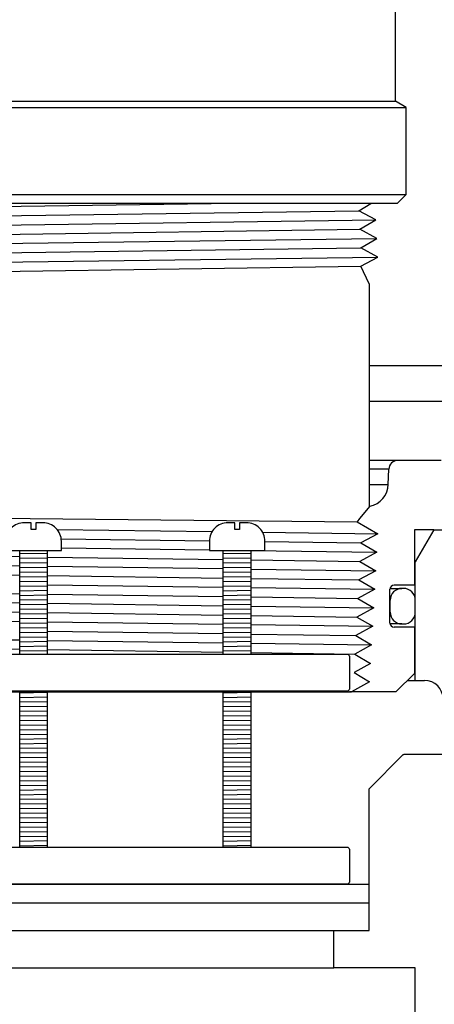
# Model space of a CAD drawing. Extents: x 1529 to 4201, y -422 to 622.
# Tile 282 of 460: x 2196.75 to 2199.54, y 487.89 to 494.52. Entities that reach past the tile are written whole.
import ezdxf

# ---------------------------------------------------------------- set-up
doc = ezdxf.new("R2010")
doc.units = 0
doc.header["$MEASUREMENT"] = 0
for name, color, linetype in [('GALV-4', 4, 'CONTINUOUS'), ('JACK-SCREW', 2, 'CONTINUOUS'), ('SPILL-BUCKET', 1, 'CONTINUOUS'), ('SWIVEL-ADAPTOR', 1, 'CONTINUOUS')]:
    doc.layers.add(name, color=color, linetype=linetype)

msp = doc.modelspace()

# ---------------------------------------------------------------- linework, layer by layer
at = {"layer": 'GALV-4', "color": 7, "linetype": 'Continuous'}
for p, q in [((2194.5636, 493.23616), (2198.0381, 493.28356)), ((2194.67049, 493.1737), (2199.03442, 493.23616)), ((2194.55664, 493.11124), (2199.1481, 493.1737)), ((2194.66386, 493.04879), (2199.04104, 493.11124)), ((2194.54968, 492.98633), (2199.15506, 493.04879)), ((2194.65724, 492.92387), (2199.04766, 492.98633)), ((2194.54337, 492.86123), (2199.16201, 492.92387)), ((2194.65062, 492.79896), (2199.04766, 492.86151)), ((2194.65062, 491.18338), (2199.0225, 491.13936)), ((2196.82442, 491.09007), (2196.85567, 491.08965)), ((2196.99845, 491.08772), (2198.0447, 491.07357)), ((2198.38471, 491.06897), (2199.16201, 491.05846)), ((2197.02635, 491.02476), (2198.02588, 491.01054)), ((2198.40084, 491.00521), (2199.04766, 490.99601)), ((2195.56049, 490.92076), (2196.74629, 490.90384)), ((2197.02754, 490.9624), (2198.02584, 490.94886)), ((2198.30681, 490.94505), (2199.15506, 490.93355)), ((2195.56049, 490.85744), (2196.74629, 490.84131)), ((2196.93379, 490.90116), (2198.11959, 490.88424)), ((2198.30709, 490.88157), (2199.04104, 490.87109)), ((2195.56049, 490.7959), (2196.74629, 490.77893)), ((2196.93379, 490.83876), (2198.11959, 490.82263)), ((2198.30709, 490.82008), (2199.1481, 490.80864)), ((2196.93379, 490.77624), (2198.11959, 490.75927)), ((2196.93379, 490.71384), (2198.11959, 490.69766)), ((2198.30709, 490.75659), (2199.03442, 490.74618)), ((2195.56049, 490.67104), (2196.74629, 490.65402)), ((2196.93379, 490.65132), (2198.11959, 490.6343)), ((2198.30709, 490.6951), (2199.14114, 490.68372)), ((2195.56049, 490.60772), (2196.74629, 490.59149)), ((2196.93379, 490.58892), (2198.11959, 490.57269)), ((2198.30709, 490.63161), (2199.0278, 490.62126)), ((2195.56049, 490.54618), (2196.74629, 490.52911)), ((2196.93379, 490.52641), (2198.11959, 490.50933)), ((2198.30709, 490.57013), (2199.13418, 490.55881)), ((2195.56049, 490.48285), (2196.74629, 490.46658)), ((2196.93379, 490.464), (2198.11959, 490.44772)), ((2198.30709, 490.50663), (2199.02117, 490.49635)), ((2196.93379, 490.40149), (2198.11959, 490.38436)), ((2198.30709, 490.44515), (2199.12723, 490.43389)), ((2198.30709, 490.38165), (2199.01455, 490.37143)), ((2195.56049, 490.35799), (2196.74629, 490.34167)), ((2196.93379, 490.33908), (2198.11959, 490.32276)), ((2198.30709, 490.32017), (2199.12027, 490.30898)), ((2195.56049, 490.29647), (2196.74629, 490.27929)), ((2196.93379, 490.27657), (2198.11959, 490.25939)), ((2198.30709, 490.25667), (2199.00793, 490.24652))]:
    msp.add_line(p, q, dxfattribs=at)
at = {"layer": 'GALV-4', "linetype": 'Continuous'}
for p, q in [((2199.03442, 493.23616), (2199.11543, 493.28356)), ((2199.1481, 493.1737), (2199.03442, 493.23616)), ((2199.04104, 493.11124), (2199.1481, 493.1737)), ((2199.15506, 493.04879), (2199.04104, 493.11124)), ((2199.04766, 492.98633), (2199.15506, 493.04879)), ((2199.16201, 492.92387), (2199.04766, 492.98633)), ((2199.04766, 492.86151), (2199.16201, 492.92387)), ((2199.10411, 492.74322), (2199.04766, 492.86151)), ((2199.10762, 491.24341), (2199.03918, 491.15975)), ((2199.03918, 491.15975), (2199.0225, 491.13936)), ((2199.0225, 491.13936), (2199.16201, 491.05846)), ((2199.16201, 491.05846), (2199.04766, 490.99601)), ((2199.04766, 490.99601), (2199.15506, 490.93355)), ((2199.15506, 490.93355), (2199.04104, 490.87109)), ((2199.04104, 490.87109), (2199.1481, 490.80864)), ((2199.1481, 490.80864), (2199.03442, 490.74618)), ((2199.03442, 490.74618), (2199.14114, 490.68372)), ((2199.14114, 490.68372), (2199.0278, 490.62126)), ((2199.0278, 490.62126), (2199.13418, 490.55881)), ((2199.13418, 490.55881), (2199.02117, 490.49635)), ((2199.02117, 490.49635), (2199.12723, 490.43389)), ((2199.12723, 490.43389), (2199.01455, 490.37143)), ((2199.01455, 490.37143), (2199.12027, 490.30898)), ((2199.12027, 490.30898), (2199.00793, 490.24652)), ((2199.00793, 490.24652), (2199.11331, 490.18406)), ((2199.11331, 490.18406), (2199.00131, 490.1216)), ((2199.00131, 490.1216), (2199.10636, 490.05915)), ((2199.10636, 490.05915), (2198.98481, 489.99117)), ((2194.59606, 489.99117), (2198.98481, 489.99117))]:
    msp.add_line(p, q, dxfattribs=at)
at = {"layer": 'GALV-4'}
msp.add_line((2199.10411, 492.74322), (2199.10411, 491.24341), dxfattribs=at)
at = {"layer": 'JACK-SCREW'}
for p, q in [((2196.74629, 490.24641), (2196.74629, 490.94505)), ((2196.93379, 490.24641), (2196.93379, 490.94505)), ((2198.11959, 490.24641), (2198.11959, 490.94505)), ((2198.30709, 490.24641), (2198.30709, 490.94505)), ((2196.74629, 488.94505), (2196.74629, 489.99641)), ((2196.93379, 488.94505), (2196.93379, 489.99641)), ((2198.11959, 488.94505), (2198.11959, 489.99641)), ((2198.30709, 488.94505), (2198.30709, 489.99641))]:
    msp.add_line(p, q, dxfattribs=at)
for points in [[(2196.65254, 491.00755), (2196.65254, 490.94505), (2197.02754, 490.94505), (2197.02754, 491.00755, 0.4142136), (2196.90254, 491.13255), (2196.85567, 491.13255), (2196.85567, 491.08568), (2196.82442, 491.08568), (2196.82442, 491.13255), (2196.77754, 491.13255, 0.4142136)], [(2198.02584, 491.00755), (2198.02584, 490.94505), (2198.40084, 490.94505), (2198.40084, 491.00755, 0.4142136), (2198.27584, 491.13255), (2198.22897, 491.13255), (2198.22897, 491.08568), (2198.19772, 491.08568), (2198.19772, 491.13255), (2198.15084, 491.13255, 0.4142136)]]:
    msp.add_lwpolyline(points, format="xyb", close=True, dxfattribs=at)
at = {"layer": 'JACK-SCREW', "color": 2, "linetype": 'Continuous'}
msp.add_lwpolyline([(2194.71022, 490.01203), (2194.71022, 490.23078, -0.4142136), (2194.72585, 490.24641), (2198.95424, 490.24641, -0.4142136), (2198.96986, 490.23078), (2198.96986, 490.01203, -0.4142136), (2198.95424, 489.99641), (2194.72585, 489.99641, -0.4142136)], format="xyb", close=True, dxfattribs=at)
msp.add_lwpolyline([(2196.02255, 488.94505), (2198.95424, 488.94505, -0.4142136), (2198.96986, 488.92943), (2198.96986, 488.71068, -0.4142136), (2198.95424, 488.69505), (2196.02255, 488.69505)], format="xyb", dxfattribs=at)
at = {"layer": 'SPILL-BUCKET', "color": 7, "linetype": 'Continuous'}
for p, q in [((2200.26876, 492.191), (2199.10411, 492.191)), ((2200.26876, 491.9499), (2199.10411, 491.94989)), ((2199.23629, 491.49232), (2199.10411, 491.49232)), ((2199.10411, 491.39101), (2199.23275, 491.39101)), ((2196.93379, 490.9243), (2196.74629, 490.92163)), ((2198.30709, 490.9243), (2198.11959, 490.92163)), ((2196.93379, 490.89305), (2196.74629, 490.89038)), ((2196.93379, 490.86179), (2196.74629, 490.85913)), ((2198.30709, 490.89305), (2198.11959, 490.89038)), ((2198.30709, 490.86179), (2198.11959, 490.85913)), ((2196.93379, 490.83054), (2196.74629, 490.82787)), ((2196.93379, 490.79929), (2196.74629, 490.79662)), ((2198.30709, 490.83054), (2198.11959, 490.82787)), ((2198.30709, 490.79929), (2198.11959, 490.79662)), ((2196.93379, 490.76803), (2196.74629, 490.76537)), ((2196.93379, 490.73678), (2196.74629, 490.73411)), ((2198.30709, 490.76803), (2198.11959, 490.76537)), ((2198.30709, 490.73678), (2198.11959, 490.73411)), ((2196.93379, 490.70553), (2196.74629, 490.70286)), ((2196.93379, 490.67428), (2196.74629, 490.67161)), ((2198.30709, 490.70553), (2198.11959, 490.70286)), ((2198.30709, 490.67428), (2198.11959, 490.67161)), ((2199.31596, 490.68944), (2199.32492, 490.68944)), ((2199.33491, 490.68944), (2199.32492, 490.68944)), ((2196.93379, 490.64302), (2196.74629, 490.64035)), ((2196.93379, 490.61177), (2196.74629, 490.6091)), ((2196.93379, 490.58052), (2196.74629, 490.57785)), ((2198.30709, 490.64302), (2198.11959, 490.64035)), ((2198.30709, 490.61177), (2198.11959, 490.6091)), ((2198.30709, 490.58052), (2198.11959, 490.57785)), ((2199.24472, 490.60949), (2199.24397, 490.60949)), ((2199.24497, 490.60949), (2199.24472, 490.60949)), ((2199.24497, 490.52955), (2199.24497, 490.60949)), ((2199.41486, 490.52955), (2199.41486, 490.60949)), ((2196.93379, 490.54926), (2196.74629, 490.5466)), ((2196.93379, 490.51801), (2196.74629, 490.51534)), ((2198.30709, 490.54926), (2198.11959, 490.5466)), ((2198.30709, 490.51801), (2198.11959, 490.51534)), ((2199.24398, 490.52955), (2199.24472, 490.52955)), ((2199.24472, 490.52955), (2199.24497, 490.52955)), ((2196.93379, 490.48676), (2196.74629, 490.48409)), ((2196.93379, 490.4555), (2196.74629, 490.45284)), ((2198.30709, 490.48676), (2198.11959, 490.48409)), ((2198.30709, 490.4555), (2198.11959, 490.45284)), ((2199.32492, 490.44961), (2199.33491, 490.44961)), ((2196.93379, 490.42425), (2196.74629, 490.42158)), ((2196.93379, 490.393), (2196.74629, 490.39033)), ((2198.30709, 490.42425), (2198.11959, 490.42158)), ((2198.30709, 490.393), (2198.11959, 490.39033)), ((2196.93379, 490.36174), (2196.74629, 490.35908)), ((2196.93379, 490.33049), (2196.74629, 490.32782)), ((2198.30709, 490.36174), (2198.11959, 490.35908)), ((2198.30709, 490.33049), (2198.11959, 490.32782)), ((2196.93379, 490.29924), (2196.74629, 490.29657)), ((2196.93379, 490.26798), (2196.74629, 490.26532)), ((2198.30709, 490.29924), (2198.11959, 490.29657)), ((2198.30709, 490.26798), (2198.11959, 490.26532)), ((2196.93379, 489.98671), (2196.74629, 489.98404)), ((2198.30709, 489.98671), (2198.11959, 489.98404)), ((2196.93379, 489.95545), (2196.74629, 489.95279)), ((2196.93379, 489.9242), (2196.74629, 489.92153)), ((2198.30709, 489.95545), (2198.11959, 489.95279)), ((2198.30709, 489.9242), (2198.11959, 489.92153)), ((2196.93379, 489.89295), (2196.74629, 489.89028)), ((2196.93379, 489.86169), (2196.74629, 489.85903)), ((2198.30709, 489.89295), (2198.11959, 489.89028)), ((2198.30709, 489.86169), (2198.11959, 489.85903)), ((2196.93379, 489.83044), (2196.74629, 489.82777)), ((2196.93379, 489.79919), (2196.74629, 489.79652)), ((2198.30709, 489.83044), (2198.11959, 489.82777)), ((2198.30709, 489.79919), (2198.11959, 489.79652)), ((2196.93379, 489.76793), (2196.74629, 489.76527)), ((2196.93379, 489.73668), (2196.74629, 489.73401)), ((2198.30709, 489.76793), (2198.11959, 489.76527)), ((2198.30709, 489.73668), (2198.11959, 489.73401)), ((2196.93379, 489.70543), (2196.74629, 489.70276)), ((2196.93379, 489.67417), (2196.74629, 489.67151)), ((2198.30709, 489.70543), (2198.11959, 489.70276)), ((2198.30709, 489.67417), (2198.11959, 489.67151)), ((2196.93379, 489.64292), (2196.74629, 489.64025)), ((2196.93379, 489.61167), (2196.74629, 489.609)), ((2198.30709, 489.64292), (2198.11959, 489.64025)), ((2198.30709, 489.61167), (2198.11959, 489.609)), ((2196.93379, 489.58041), (2196.74629, 489.57775)), ((2196.93379, 489.54916), (2196.74629, 489.54649)), ((2196.93379, 489.51791), (2196.74629, 489.51524)), ((2198.30709, 489.58041), (2198.11959, 489.57775)), ((2198.30709, 489.54916), (2198.11959, 489.54649)), ((2198.30709, 489.51791), (2198.11959, 489.51524)), ((2196.93379, 489.48666), (2196.74629, 489.48399)), ((2196.93379, 489.4554), (2196.74629, 489.45273)), ((2198.30709, 489.48666), (2198.11959, 489.48399)), ((2198.30709, 489.4554), (2198.11959, 489.45273)), ((2196.93379, 489.42415), (2196.74629, 489.42148)), ((2196.93379, 489.3929), (2196.74629, 489.39023)), ((2198.30709, 489.42415), (2198.11959, 489.42148)), ((2198.30709, 489.3929), (2198.11959, 489.39023)), ((2196.93379, 489.36164), (2196.74629, 489.35898)), ((2196.93379, 489.33039), (2196.74629, 489.32772)), ((2198.30709, 489.36164), (2198.11959, 489.35898)), ((2198.30709, 489.33039), (2198.11959, 489.32772)), ((2196.93379, 489.29914), (2196.74629, 489.29647)), ((2196.93379, 489.26788), (2196.74629, 489.26522)), ((2198.30709, 489.29914), (2198.11959, 489.29647)), ((2198.30709, 489.26788), (2198.11959, 489.26522)), ((2196.93379, 489.23663), (2196.74629, 489.23396)), ((2196.93379, 489.20538), (2196.74629, 489.20271)), ((2198.30709, 489.23663), (2198.11959, 489.23396)), ((2198.30709, 489.20538), (2198.11959, 489.20271)), ((2196.93379, 489.17412), (2196.74629, 489.17146)), ((2196.93379, 489.14287), (2196.74629, 489.1402)), ((2198.30709, 489.17412), (2198.11959, 489.17146)), ((2198.30709, 489.14287), (2198.11959, 489.1402)), ((2196.93379, 489.11162), (2196.74629, 489.10895)), ((2196.93379, 489.08036), (2196.74629, 489.0777)), ((2198.30709, 489.11162), (2198.11959, 489.10895)), ((2198.30709, 489.08036), (2198.11959, 489.0777)), ((2196.93379, 489.04911), (2196.74629, 489.04644)), ((2196.93379, 489.01786), (2196.74629, 489.01519)), ((2196.93379, 488.9866), (2196.74629, 488.98394)), ((2198.30709, 489.04911), (2198.11959, 489.04644)), ((2198.30709, 489.01786), (2198.11959, 489.01519)), ((2198.30709, 488.9866), (2198.11959, 488.98394)), ((2196.93379, 488.95535), (2196.74629, 488.95268)), ((2198.30709, 488.95535), (2198.11959, 488.95268))]:
    msp.add_line(p, q, dxfattribs=at)
at = {"layer": 'SPILL-BUCKET', "linetype": 'Continuous'}
for p, q in [((2199.29871, 491.5526), (2199.10411, 491.5526)), ((2199.58949, 491.5526), (2199.29871, 491.5526)), ((2199.23275, 491.39101), (2199.23629, 491.49232)), ((2199.10762, 491.24341), (2199.10411, 491.24341)), ((2199.53977, 491.08417), (2199.40836, 491.08417)), ((2199.40836, 491.08417), (2199.40836, 490.71118)), ((2199.53977, 491.08417), (2199.41486, 490.86781)), ((2199.53977, 491.08417), (2200.26239, 491.08417)), ((2199.41323, 490.86781), (2199.40836, 490.86781)), ((2199.41486, 490.86781), (2199.41323, 490.86781)), ((2199.41486, 490.06911), (2199.41486, 490.86781)), ((2199.24398, 490.45625), (2199.24398, 490.68329)), ((2199.24468, 490.68944), (2199.28915, 490.68944)), ((2199.40836, 490.71118), (2199.27186, 490.71118)), ((2199.28915, 490.68944), (2199.31596, 490.68944)), ((2199.28918, 490.44961), (2199.24474, 490.44961)), ((2199.31597, 490.44961), (2199.28918, 490.44961)), ((2199.32492, 490.44961), (2199.31597, 490.44961)), ((2199.40836, 490.42837), (2199.27186, 490.42837)), ((2199.40836, 490.42837), (2199.40836, 490.11608)), ((2199.28345, 489.99117), (2199.40836, 490.11608)), ((2199.3614, 490.06911), (2199.39105, 490.06911)), ((2199.39105, 490.06911), (2199.4089, 490.06911)), ((2199.4089, 490.06911), (2199.41486, 490.06911)), ((2199.41486, 490.06911), (2199.47731, 490.06911)), ((2199.28345, 489.99117), (2198.96986, 489.99117)), ((2199.10059, 489.33524), (2199.33309, 489.56946)), ((2199.33309, 489.56946), (2199.33586, 489.56946)), ((2199.33586, 489.56946), (2199.33679, 489.56946)), ((2199.60223, 489.56946), (2199.33679, 489.56946)), ((2199.10059, 489.33524), (2199.10059, 488.57014)), ((2196.02255, 488.69505), (2199.10057, 488.69505)), ((2195.84713, 488.57014), (2196.84774, 488.57014)), ((2196.84774, 488.57014), (2199.0875, 488.57014)), ((2199.0875, 488.57014), (2199.10059, 488.57014)), ((2199.10257, 488.38277), (2199.10257, 488.57014)), ((2198.86573, 488.13128), (2198.86573, 488.38277))]:
    msp.add_line(p, q, dxfattribs=at)
at = {"layer": 'SPILL-BUCKET'}
for p, q in [((2194.60565, 488.38277), (2199.10257, 488.38277)), ((2194.84248, 488.13128), (2198.86573, 488.13128))]:
    msp.add_line(p, q, dxfattribs=at)
at = {"layer": 'SPILL-BUCKET', "color": 1, "linetype": 'Continuous'}
for p, q in [((2199.41486, 488.13128), (2198.86573, 488.13128)), ((2199.41486, 486.92367), (2199.41486, 488.13128))]:
    msp.add_line(p, q, dxfattribs=at)
at = {"layer": 'SPILL-BUCKET', "linetype": 'Continuous'}
for centre, radius, start, end in [((2199.29871, 491.49014), 0.06246, 90, 178), ((2199.0767, 491.39646), 0.15614, 281.422731, 358), ((2199.27186, 490.68329), 0.02788, 90, 180), ((2199.27186, 490.45625), 0.02788, 180, 270), ((2199.47731, 489.9442), 0.12491, 0, 90)]:
    msp.add_arc(centre, radius, start, end, dxfattribs=at)
at = {"layer": 'SPILL-BUCKET', "color": 7, "linetype": 'Continuous'}
for centre, start, end in [((2199.32492, 490.60949), 90, 180), ((2199.33491, 490.60949), 0, 90), ((2199.32492, 490.52955), 180, 270), ((2199.33491, 490.52955), 270, 0)]:
    msp.add_arc(centre, 0.07995, start, end, dxfattribs=at)
at = {"layer": 'SWIVEL-ADAPTOR', "linetype": 'Continuous'}
for p, q in [((2199.28039, 493.97534), (2199.28039, 494.90055)), ((2199.28039, 493.97534), (2199.28039, 494.90055)), ((2199.35411, 493.9326), (2199.28039, 493.97534)), ((2199.35411, 493.9326), (2199.28039, 493.97534)), ((2199.35411, 493.34606), (2199.35411, 493.9326)), ((2199.35411, 493.34606), (2199.35411, 493.9326)), ((2199.29161, 493.28356), (2199.35411, 493.34606)), ((2199.29161, 493.28356), (2199.35411, 493.34606)), ((2199.29161, 493.28356), (2194.41661, 493.28356))]:
    msp.add_line(p, q, dxfattribs=at)
at = {"layer": 'SWIVEL-ADAPTOR'}
msp.add_line((2194.42783, 493.97534), (2199.28039, 493.97534), dxfattribs=at)
at = {"layer": 'SWIVEL-ADAPTOR', "color": 7}
for p, q in [((2194.35411, 493.9326), (2199.35411, 493.9326)), ((2194.35411, 493.34606), (2199.35411, 493.34606))]:
    msp.add_line(p, q, dxfattribs=at)

doc.saveas('drawing.dxf')
